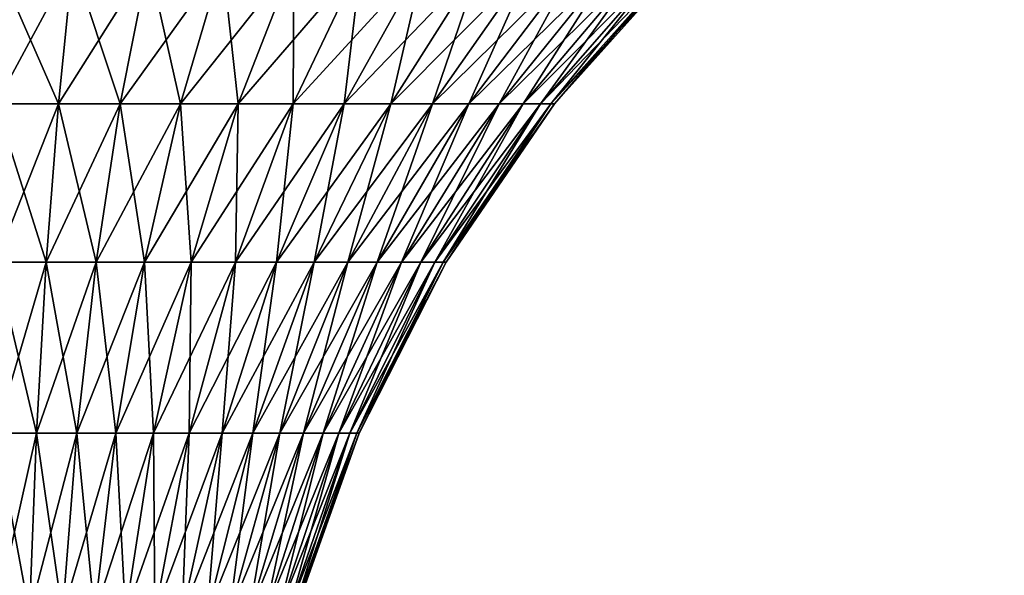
# Model space of a CAD drawing. Header units: millimetres. Extents: x -110 to 110, y 0 to 80.
# Tile 275 of 439: x 85.05 to 87.04, y 6.45 to 7.57. Entities that reach past the tile are written whole.
import ezdxf

# ---------------------------------------------------------------- set-up
doc = ezdxf.new("R2010")
doc.units = ezdxf.units.MM
doc.header["$LTSCALE"] = 59.460957
for name, color, linetype in [('13', 7, 'CONTINUOUS'), ('359', 7, 'CONTINUOUS'), ('361', 7, 'CONTINUOUS'), ('362', 7, 'CONTINUOUS'), ('4', 7, 'CONTINUOUS'), ('6', 7, 'CONTINUOUS'), ('7', 7, 'CONTINUOUS')]:
    doc.layers.add(name, color=color, linetype=linetype)

msp = doc.modelspace()

# ---------------------------------------------------------------- linework, layer by layer
at = {"layer": '13', "color": 7, "linetype": 'CONTINUOUS'}
for points in [[(87.1426, 15.1552, 52.4337), (105, 0, 52.6982), (86.2633, 14.7446, 52.4408), (87.1426, 15.1552, 52.4337)], [(86.2633, 14.7446, 52.4408), (105, 0, 52.6982), (85.3483, 14.4211, 52.4465), (86.2633, 14.7446, 52.4408)], [(85.3483, 14.4211, 52.4465), (105, 0, 52.6982), (84.4063, 14.1879, 52.4506), (85.3483, 14.4211, 52.4465)], [(84.4063, 14.1879, 52.4506), (105, 0, 52.6982), (83.4461, 14.0471, 52.453), (84.4063, 14.1879, 52.4506)], [(105, 0, 52.6982), (-105, 0, 52.6982), (83.4461, 14.0471, 52.453), (105, 0, 52.6982)]]:
    msp.add_3dface(points, dxfattribs=at)
at = {"layer": '359', "color": 7, "linetype": 'CONTINUOUS'}
for points in [[(86.1313, 7.4016, 31), (86.3904, 7.6911, 31), (86.1313, 7.4016, -31), (86.1313, 7.4016, 31)], [(86.1313, 7.4016, -31), (86.3904, 7.6911, 31), (86.3904, 7.6911, -31), (86.1313, 7.4016, -31)], [(85.9119, 7.0811, -31), (86.1313, 7.4016, 31), (86.1313, 7.4016, -31), (85.9119, 7.0811, -31)], [(85.9119, 7.0811, 31), (86.1313, 7.4016, 31), (85.9119, 7.0811, -31), (85.9119, 7.0811, 31)], [(85.7357, 6.7349, -31), (85.9119, 7.0811, 31), (85.9119, 7.0811, -31), (85.7357, 6.7349, -31)], [(85.7357, 6.7349, 31), (85.9119, 7.0811, 31), (85.7357, 6.7349, -31), (85.7357, 6.7349, 31)], [(85.6057, 6.3689, 31), (85.7357, 6.7349, 31), (85.6057, 6.3689, -31), (85.6057, 6.3689, 31)], [(85.6057, 6.3689, -31), (85.7357, 6.7349, 31), (85.7357, 6.7349, -31), (85.6057, 6.3689, -31)]]:
    msp.add_3dface(points, dxfattribs=at)
at = {"layer": '361', "color": 7, "linetype": 'CONTINUOUS'}
for points in [[(85, 7.4016, 32.1313), (85.1557, 7.6911, 32.3816), (85.1267, 7.4016, 32.1242), (85, 7.4016, 32.1313)], [(85, 7.4016, 32.1313), (85, 7.6911, 32.3904), (85.1557, 7.6911, 32.3816), (85, 7.4016, 32.1313)], [(85.1267, 7.4016, 32.1242), (85.3094, 7.6911, 32.3555), (85.2517, 7.4016, 32.103), (85.1267, 7.4016, 32.1242)], [(85.1557, 7.6911, 32.3816), (85.3094, 7.6911, 32.3555), (85.1267, 7.4016, 32.1242), (85.1557, 7.6911, 32.3816)], [(85.2517, 7.4016, 32.103), (85.4592, 7.6911, 32.3124), (85.3737, 7.4016, 32.0679), (85.2517, 7.4016, 32.103)], [(85.3094, 7.6911, 32.3555), (85.4592, 7.6911, 32.3124), (85.2517, 7.4016, 32.103), (85.3094, 7.6911, 32.3555)], [(85.4592, 7.6911, 32.3124), (85.6033, 7.6911, 32.2527), (85.3737, 7.4016, 32.0679), (85.4592, 7.6911, 32.3124)], [(85.3737, 7.4016, 32.0679), (85.6033, 7.6911, 32.2527), (85.4909, 7.4016, 32.0193), (85.3737, 7.4016, 32.0679)], [(85.6033, 7.6911, 32.2527), (85.7397, 7.6911, 32.1773), (85.4909, 7.4016, 32.0193), (85.6033, 7.6911, 32.2527)], [(85.4909, 7.4016, 32.0193), (85.7397, 7.6911, 32.1773), (85.6019, 7.4016, 31.9579), (85.4909, 7.4016, 32.0193)], [(85.6019, 7.4016, 31.9579), (85.8669, 7.6911, 32.087), (85.7054, 7.4016, 31.8845), (85.6019, 7.4016, 31.9579)], [(85.7397, 7.6911, 32.1773), (85.8669, 7.6911, 32.087), (85.6019, 7.4016, 31.9579), (85.7397, 7.6911, 32.1773)], [(85.7054, 7.4016, 31.8845), (85.9832, 7.6911, 31.9832), (85.8, 7.4016, 31.8), (85.7054, 7.4016, 31.8845)], [(85.8669, 7.6911, 32.087), (85.9832, 7.6911, 31.9832), (85.7054, 7.4016, 31.8845), (85.8669, 7.6911, 32.087)], [(85.8, 7.4016, 31.8), (86.087, 7.6911, 31.8669), (85.8845, 7.4016, 31.7054), (85.8, 7.4016, 31.8)], [(85.9832, 7.6911, 31.9832), (86.087, 7.6911, 31.8669), (85.8, 7.4016, 31.8), (85.9832, 7.6911, 31.9832)], [(85.8845, 7.4016, 31.7054), (86.1773, 7.6911, 31.7397), (85.9579, 7.4016, 31.6019), (85.8845, 7.4016, 31.7054)], [(86.087, 7.6911, 31.8669), (86.1773, 7.6911, 31.7397), (85.8845, 7.4016, 31.7054), (86.087, 7.6911, 31.8669)], [(85.9579, 7.4016, 31.6019), (86.2527, 7.6911, 31.6033), (86.0193, 7.4016, 31.4909), (85.9579, 7.4016, 31.6019)], [(86.1773, 7.6911, 31.7397), (86.2527, 7.6911, 31.6033), (85.9579, 7.4016, 31.6019), (86.1773, 7.6911, 31.7397)], [(86.0193, 7.4016, 31.4909), (86.3124, 7.6911, 31.4592), (86.0679, 7.4016, 31.3737), (86.0193, 7.4016, 31.4909)], [(86.2527, 7.6911, 31.6033), (86.3124, 7.6911, 31.4592), (86.0193, 7.4016, 31.4909), (86.2527, 7.6911, 31.6033)], [(86.0679, 7.4016, 31.3737), (86.3555, 7.6911, 31.3094), (86.103, 7.4016, 31.2517), (86.0679, 7.4016, 31.3737)], [(86.3124, 7.6911, 31.4592), (86.3555, 7.6911, 31.3094), (86.0679, 7.4016, 31.3737), (86.3124, 7.6911, 31.4592)], [(86.103, 7.4016, 31.2517), (86.3816, 7.6911, 31.1557), (86.1242, 7.4016, 31.1267), (86.103, 7.4016, 31.2517)], [(86.3555, 7.6911, 31.3094), (86.3816, 7.6911, 31.1557), (86.103, 7.4016, 31.2517), (86.3555, 7.6911, 31.3094)], [(86.3904, 7.6911, 31), (86.1313, 7.4016, 31), (86.1242, 7.4016, 31.1267), (86.3904, 7.6911, 31)], [(86.3816, 7.6911, 31.1557), (86.3904, 7.6911, 31), (86.1242, 7.4016, 31.1267), (86.3816, 7.6911, 31.1557)], [(85, 7.0811, 31.9119), (85.1267, 7.4016, 32.1242), (85.1021, 7.0811, 31.9061), (85, 7.0811, 31.9119)], [(85, 7.0811, 31.9119), (85, 7.4016, 32.1313), (85.1267, 7.4016, 32.1242), (85, 7.0811, 31.9119)], [(85.1021, 7.0811, 31.9061), (85.2517, 7.4016, 32.103), (85.2029, 7.0811, 31.889), (85.1021, 7.0811, 31.9061)], [(85.1267, 7.4016, 32.1242), (85.2517, 7.4016, 32.103), (85.1021, 7.0811, 31.9061), (85.1267, 7.4016, 32.1242)], [(85.2517, 7.4016, 32.103), (85.3737, 7.4016, 32.0679), (85.2029, 7.0811, 31.889), (85.2517, 7.4016, 32.103)], [(85.2029, 7.0811, 31.889), (85.3737, 7.4016, 32.0679), (85.3012, 7.0811, 31.8607), (85.2029, 7.0811, 31.889)], [(85.3737, 7.4016, 32.0679), (85.4909, 7.4016, 32.0193), (85.3012, 7.0811, 31.8607), (85.3737, 7.4016, 32.0679)], [(85.3012, 7.0811, 31.8607), (85.4909, 7.4016, 32.0193), (85.3956, 7.0811, 31.8216), (85.3012, 7.0811, 31.8607)], [(85.3956, 7.0811, 31.8216), (85.6019, 7.4016, 31.9579), (85.4851, 7.0811, 31.7721), (85.3956, 7.0811, 31.8216)], [(85.4909, 7.4016, 32.0193), (85.6019, 7.4016, 31.9579), (85.3956, 7.0811, 31.8216), (85.4909, 7.4016, 32.0193)], [(85.4851, 7.0811, 31.7721), (85.7054, 7.4016, 31.8845), (85.5685, 7.0811, 31.7129), (85.4851, 7.0811, 31.7721)], [(85.6019, 7.4016, 31.9579), (85.7054, 7.4016, 31.8845), (85.4851, 7.0811, 31.7721), (85.6019, 7.4016, 31.9579)], [(85.5685, 7.0811, 31.7129), (85.8, 7.4016, 31.8), (85.6448, 7.0811, 31.6448), (85.5685, 7.0811, 31.7129)], [(85.7054, 7.4016, 31.8845), (85.8, 7.4016, 31.8), (85.5685, 7.0811, 31.7129), (85.7054, 7.4016, 31.8845)], [(85.8, 7.4016, 31.8), (85.8845, 7.4016, 31.7054), (85.6448, 7.0811, 31.6448), (85.8, 7.4016, 31.8)], [(85.6448, 7.0811, 31.6448), (85.8845, 7.4016, 31.7054), (85.7129, 7.0811, 31.5685), (85.6448, 7.0811, 31.6448)], [(85.8845, 7.4016, 31.7054), (85.9579, 7.4016, 31.6019), (85.7129, 7.0811, 31.5685), (85.8845, 7.4016, 31.7054)], [(85.7129, 7.0811, 31.5685), (85.9579, 7.4016, 31.6019), (85.7721, 7.0811, 31.4851), (85.7129, 7.0811, 31.5685)], [(85.7721, 7.0811, 31.4851), (86.0193, 7.4016, 31.4909), (85.8216, 7.0811, 31.3956), (85.7721, 7.0811, 31.4851)], [(85.9579, 7.4016, 31.6019), (86.0193, 7.4016, 31.4909), (85.7721, 7.0811, 31.4851), (85.9579, 7.4016, 31.6019)], [(85.8216, 7.0811, 31.3956), (86.0679, 7.4016, 31.3737), (85.8607, 7.0811, 31.3012), (85.8216, 7.0811, 31.3956)], [(86.0193, 7.4016, 31.4909), (86.0679, 7.4016, 31.3737), (85.8216, 7.0811, 31.3956), (86.0193, 7.4016, 31.4909)], [(86.0679, 7.4016, 31.3737), (86.103, 7.4016, 31.2517), (85.8607, 7.0811, 31.3012), (86.0679, 7.4016, 31.3737)], [(85.8607, 7.0811, 31.3012), (86.103, 7.4016, 31.2517), (85.889, 7.0811, 31.2029), (85.8607, 7.0811, 31.3012)], [(86.103, 7.4016, 31.2517), (86.1242, 7.4016, 31.1267), (85.889, 7.0811, 31.2029), (86.103, 7.4016, 31.2517)], [(85.889, 7.0811, 31.2029), (86.1242, 7.4016, 31.1267), (85.9061, 7.0811, 31.1021), (85.889, 7.0811, 31.2029)], [(86.1313, 7.4016, 31), (85.9119, 7.0811, 31), (85.9061, 7.0811, 31.1021), (86.1313, 7.4016, 31)], [(86.1242, 7.4016, 31.1267), (86.1313, 7.4016, 31), (85.9061, 7.0811, 31.1021), (86.1242, 7.4016, 31.1267)], [(85, 6.7349, 31.7357), (85.1021, 7.0811, 31.9061), (85.0824, 6.7349, 31.731), (85, 6.7349, 31.7357)], [(85, 6.7349, 31.7357), (85, 7.0811, 31.9119), (85.1021, 7.0811, 31.9061), (85, 6.7349, 31.7357)], [(85.0824, 6.7349, 31.731), (85.2029, 7.0811, 31.889), (85.1637, 6.7349, 31.7172), (85.0824, 6.7349, 31.731)], [(85.1021, 7.0811, 31.9061), (85.2029, 7.0811, 31.889), (85.0824, 6.7349, 31.731), (85.1021, 7.0811, 31.9061)], [(85.2029, 7.0811, 31.889), (85.3012, 7.0811, 31.8607), (85.1637, 6.7349, 31.7172), (85.2029, 7.0811, 31.889)], [(85.1637, 6.7349, 31.7172), (85.3012, 7.0811, 31.8607), (85.243, 6.7349, 31.6944), (85.1637, 6.7349, 31.7172)], [(85.243, 6.7349, 31.6944), (85.3956, 7.0811, 31.8216), (85.3192, 6.7349, 31.6628), (85.243, 6.7349, 31.6944)], [(85.3012, 7.0811, 31.8607), (85.3956, 7.0811, 31.8216), (85.243, 6.7349, 31.6944), (85.3012, 7.0811, 31.8607)], [(85.3192, 6.7349, 31.6628), (85.4851, 7.0811, 31.7721), (85.3914, 6.7349, 31.6229), (85.3192, 6.7349, 31.6628)], [(85.3956, 7.0811, 31.8216), (85.4851, 7.0811, 31.7721), (85.3192, 6.7349, 31.6628), (85.3956, 7.0811, 31.8216)], [(85.4851, 7.0811, 31.7721), (85.5685, 7.0811, 31.7129), (85.3914, 6.7349, 31.6229), (85.4851, 7.0811, 31.7721)], [(85.3914, 6.7349, 31.6229), (85.5685, 7.0811, 31.7129), (85.4587, 6.7349, 31.5752), (85.3914, 6.7349, 31.6229)], [(85.4587, 6.7349, 31.5752), (85.6448, 7.0811, 31.6448), (85.5202, 6.7349, 31.5202), (85.4587, 6.7349, 31.5752)], [(85.5685, 7.0811, 31.7129), (85.6448, 7.0811, 31.6448), (85.4587, 6.7349, 31.5752), (85.5685, 7.0811, 31.7129)], [(85.5202, 6.7349, 31.5202), (85.7129, 7.0811, 31.5685), (85.5752, 6.7349, 31.4587), (85.5202, 6.7349, 31.5202)], [(85.6448, 7.0811, 31.6448), (85.7129, 7.0811, 31.5685), (85.5202, 6.7349, 31.5202), (85.6448, 7.0811, 31.6448)], [(85.7129, 7.0811, 31.5685), (85.7721, 7.0811, 31.4851), (85.5752, 6.7349, 31.4587), (85.7129, 7.0811, 31.5685)], [(85.5752, 6.7349, 31.4587), (85.7721, 7.0811, 31.4851), (85.6229, 6.7349, 31.3914), (85.5752, 6.7349, 31.4587)], [(85.7721, 7.0811, 31.4851), (85.8216, 7.0811, 31.3956), (85.6229, 6.7349, 31.3914), (85.7721, 7.0811, 31.4851)], [(85.6229, 6.7349, 31.3914), (85.8216, 7.0811, 31.3956), (85.6628, 6.7349, 31.3192), (85.6229, 6.7349, 31.3914)], [(85.6628, 6.7349, 31.3192), (85.8607, 7.0811, 31.3012), (85.6944, 6.7349, 31.243), (85.6628, 6.7349, 31.3192)], [(85.8216, 7.0811, 31.3956), (85.8607, 7.0811, 31.3012), (85.6628, 6.7349, 31.3192), (85.8216, 7.0811, 31.3956)], [(85.6944, 6.7349, 31.243), (85.889, 7.0811, 31.2029), (85.7172, 6.7349, 31.1637), (85.6944, 6.7349, 31.243)], [(85.8607, 7.0811, 31.3012), (85.889, 7.0811, 31.2029), (85.6944, 6.7349, 31.243), (85.8607, 7.0811, 31.3012)], [(85.7172, 6.7349, 31.1637), (85.9061, 7.0811, 31.1021), (85.731, 6.7349, 31.0824), (85.7172, 6.7349, 31.1637)], [(85.889, 7.0811, 31.2029), (85.9061, 7.0811, 31.1021), (85.7172, 6.7349, 31.1637), (85.889, 7.0811, 31.2029)], [(85.9061, 7.0811, 31.1021), (85.9119, 7.0811, 31), (85.731, 6.7349, 31.0824), (85.9061, 7.0811, 31.1021)], [(85.9119, 7.0811, 31), (85.7357, 6.7349, 31), (85.731, 6.7349, 31.0824), (85.9119, 7.0811, 31)], [(85, 6.3689, 31.6057), (85.0824, 6.7349, 31.731), (85.0678, 6.3689, 31.6018), (85, 6.3689, 31.6057)], [(85, 6.3689, 31.6057), (85, 6.7349, 31.7357), (85.0824, 6.7349, 31.731), (85, 6.3689, 31.6057)], [(85.0824, 6.7349, 31.731), (85.1637, 6.7349, 31.7172), (85.0678, 6.3689, 31.6018), (85.0824, 6.7349, 31.731)], [(85.0678, 6.3689, 31.6018), (85.1637, 6.7349, 31.7172), (85.1348, 6.3689, 31.5905), (85.0678, 6.3689, 31.6018)], [(85.1348, 6.3689, 31.5905), (85.243, 6.7349, 31.6944), (85.2, 6.3689, 31.5717), (85.1348, 6.3689, 31.5905)], [(85.1637, 6.7349, 31.7172), (85.243, 6.7349, 31.6944), (85.1348, 6.3689, 31.5905), (85.1637, 6.7349, 31.7172)], [(85.243, 6.7349, 31.6944), (85.3192, 6.7349, 31.6628), (85.2, 6.3689, 31.5717), (85.243, 6.7349, 31.6944)], [(85.2, 6.3689, 31.5717), (85.3192, 6.7349, 31.6628), (85.2628, 6.3689, 31.5457), (85.2, 6.3689, 31.5717)], [(85.3192, 6.7349, 31.6628), (85.3914, 6.7349, 31.6229), (85.2628, 6.3689, 31.5457), (85.3192, 6.7349, 31.6628)], [(85.2628, 6.3689, 31.5457), (85.3914, 6.7349, 31.6229), (85.3222, 6.3689, 31.5128), (85.2628, 6.3689, 31.5457)], [(85.3222, 6.3689, 31.5128), (85.4587, 6.7349, 31.5752), (85.3776, 6.3689, 31.4735), (85.3222, 6.3689, 31.5128)], [(85.3914, 6.7349, 31.6229), (85.4587, 6.7349, 31.5752), (85.3222, 6.3689, 31.5128), (85.3914, 6.7349, 31.6229)], [(85.4587, 6.7349, 31.5752), (85.5202, 6.7349, 31.5202), (85.3776, 6.3689, 31.4735), (85.4587, 6.7349, 31.5752)], [(85.3776, 6.3689, 31.4735), (85.5202, 6.7349, 31.5202), (85.4283, 6.3689, 31.4283), (85.3776, 6.3689, 31.4735)], [(85.5202, 6.7349, 31.5202), (85.5752, 6.7349, 31.4587), (85.4283, 6.3689, 31.4283), (85.5202, 6.7349, 31.5202)], [(85.4283, 6.3689, 31.4283), (85.5752, 6.7349, 31.4587), (85.4735, 6.3689, 31.3776), (85.4283, 6.3689, 31.4283)], [(85.5752, 6.7349, 31.4587), (85.6229, 6.7349, 31.3914), (85.4735, 6.3689, 31.3776), (85.5752, 6.7349, 31.4587)], [(85.4735, 6.3689, 31.3776), (85.6229, 6.7349, 31.3914), (85.5128, 6.3689, 31.3222), (85.4735, 6.3689, 31.3776)], [(85.6229, 6.7349, 31.3914), (85.6628, 6.7349, 31.3192), (85.5128, 6.3689, 31.3222), (85.6229, 6.7349, 31.3914)], [(85.5128, 6.3689, 31.3222), (85.6628, 6.7349, 31.3192), (85.5457, 6.3689, 31.2628), (85.5128, 6.3689, 31.3222)], [(85.6628, 6.7349, 31.3192), (85.6944, 6.7349, 31.243), (85.5457, 6.3689, 31.2628), (85.6628, 6.7349, 31.3192)], [(85.5457, 6.3689, 31.2628), (85.6944, 6.7349, 31.243), (85.5717, 6.3689, 31.2), (85.5457, 6.3689, 31.2628)], [(85.6944, 6.7349, 31.243), (85.7172, 6.7349, 31.1637), (85.5717, 6.3689, 31.2), (85.6944, 6.7349, 31.243)], [(85.5717, 6.3689, 31.2), (85.7172, 6.7349, 31.1637), (85.5905, 6.3689, 31.1348), (85.5717, 6.3689, 31.2)], [(85.7172, 6.7349, 31.1637), (85.731, 6.7349, 31.0824), (85.5905, 6.3689, 31.1348), (85.7172, 6.7349, 31.1637)], [(85.5905, 6.3689, 31.1348), (85.731, 6.7349, 31.0824), (85.6018, 6.3689, 31.0678), (85.5905, 6.3689, 31.1348)], [(85.7357, 6.7349, 31), (85.6057, 6.3689, 31), (85.6018, 6.3689, 31.0678), (85.7357, 6.7349, 31)], [(85.731, 6.7349, 31.0824), (85.7357, 6.7349, 31), (85.6018, 6.3689, 31.0678), (85.731, 6.7349, 31.0824)]]:
    msp.add_3dface(points, dxfattribs=at)
at = {"layer": '362', "color": 7, "linetype": 'CONTINUOUS'}
for points in [[(85, 7.6911, -32.3904), (85, 7.4016, -32.1313), (85.1267, 7.4016, -32.1242), (85, 7.6911, -32.3904)], [(85.1557, 7.6911, -32.3816), (85, 7.6911, -32.3904), (85.1267, 7.4016, -32.1242), (85.1557, 7.6911, -32.3816)], [(85.2517, 7.4016, -32.103), (85.1557, 7.6911, -32.3816), (85.1267, 7.4016, -32.1242), (85.2517, 7.4016, -32.103)], [(85.3094, 7.6911, -32.3555), (85.1557, 7.6911, -32.3816), (85.2517, 7.4016, -32.103), (85.3094, 7.6911, -32.3555)], [(85.3737, 7.4016, -32.0679), (85.3094, 7.6911, -32.3555), (85.2517, 7.4016, -32.103), (85.3737, 7.4016, -32.0679)], [(85.4592, 7.6911, -32.3124), (85.3094, 7.6911, -32.3555), (85.3737, 7.4016, -32.0679), (85.4592, 7.6911, -32.3124)], [(85.4909, 7.4016, -32.0193), (85.4592, 7.6911, -32.3124), (85.3737, 7.4016, -32.0679), (85.4909, 7.4016, -32.0193)], [(85.6033, 7.6911, -32.2527), (85.4592, 7.6911, -32.3124), (85.4909, 7.4016, -32.0193), (85.6033, 7.6911, -32.2527)], [(85.6019, 7.4016, -31.9579), (85.6033, 7.6911, -32.2527), (85.4909, 7.4016, -32.0193), (85.6019, 7.4016, -31.9579)], [(85.7054, 7.4016, -31.8845), (85.7397, 7.6911, -32.1773), (85.6019, 7.4016, -31.9579), (85.7054, 7.4016, -31.8845)], [(85.7397, 7.6911, -32.1773), (85.6033, 7.6911, -32.2527), (85.6019, 7.4016, -31.9579), (85.7397, 7.6911, -32.1773)], [(85.8669, 7.6911, -32.087), (85.7397, 7.6911, -32.1773), (85.7054, 7.4016, -31.8845), (85.8669, 7.6911, -32.087)], [(85.8, 7.4016, -31.8), (85.8669, 7.6911, -32.087), (85.7054, 7.4016, -31.8845), (85.8, 7.4016, -31.8)], [(85.9832, 7.6911, -31.9832), (85.8669, 7.6911, -32.087), (85.8, 7.4016, -31.8), (85.9832, 7.6911, -31.9832)], [(85.8845, 7.4016, -31.7054), (85.9832, 7.6911, -31.9832), (85.8, 7.4016, -31.8), (85.8845, 7.4016, -31.7054)], [(86.087, 7.6911, -31.8669), (85.9832, 7.6911, -31.9832), (85.8845, 7.4016, -31.7054), (86.087, 7.6911, -31.8669)], [(85.9579, 7.4016, -31.6019), (86.087, 7.6911, -31.8669), (85.8845, 7.4016, -31.7054), (85.9579, 7.4016, -31.6019)], [(86.1773, 7.6911, -31.7397), (86.087, 7.6911, -31.8669), (85.9579, 7.4016, -31.6019), (86.1773, 7.6911, -31.7397)], [(86.0193, 7.4016, -31.4909), (86.1773, 7.6911, -31.7397), (85.9579, 7.4016, -31.6019), (86.0193, 7.4016, -31.4909)], [(86.2527, 7.6911, -31.6033), (86.1773, 7.6911, -31.7397), (86.0193, 7.4016, -31.4909), (86.2527, 7.6911, -31.6033)], [(86.0679, 7.4016, -31.3737), (86.2527, 7.6911, -31.6033), (86.0193, 7.4016, -31.4909), (86.0679, 7.4016, -31.3737)], [(86.3124, 7.6911, -31.4592), (86.2527, 7.6911, -31.6033), (86.0679, 7.4016, -31.3737), (86.3124, 7.6911, -31.4592)], [(86.103, 7.4016, -31.2517), (86.3124, 7.6911, -31.4592), (86.0679, 7.4016, -31.3737), (86.103, 7.4016, -31.2517)], [(86.3555, 7.6911, -31.3094), (86.3124, 7.6911, -31.4592), (86.103, 7.4016, -31.2517), (86.3555, 7.6911, -31.3094)], [(86.1242, 7.4016, -31.1267), (86.3555, 7.6911, -31.3094), (86.103, 7.4016, -31.2517), (86.1242, 7.4016, -31.1267)], [(86.3816, 7.6911, -31.1557), (86.3555, 7.6911, -31.3094), (86.1242, 7.4016, -31.1267), (86.3816, 7.6911, -31.1557)], [(86.1313, 7.4016, -31), (86.3816, 7.6911, -31.1557), (86.1242, 7.4016, -31.1267), (86.1313, 7.4016, -31)], [(86.1313, 7.4016, -31), (86.3904, 7.6911, -31), (86.3816, 7.6911, -31.1557), (86.1313, 7.4016, -31)], [(85.1267, 7.4016, -32.1242), (85, 7.4016, -32.1313), (85.1021, 7.0811, -31.9061), (85.1267, 7.4016, -32.1242)], [(85, 7.4016, -32.1313), (85, 7.0811, -31.9119), (85.1021, 7.0811, -31.9061), (85, 7.4016, -32.1313)], [(85.2029, 7.0811, -31.889), (85.1267, 7.4016, -32.1242), (85.1021, 7.0811, -31.9061), (85.2029, 7.0811, -31.889)], [(85.2517, 7.4016, -32.103), (85.1267, 7.4016, -32.1242), (85.2029, 7.0811, -31.889), (85.2517, 7.4016, -32.103)], [(85.3012, 7.0811, -31.8607), (85.2517, 7.4016, -32.103), (85.2029, 7.0811, -31.889), (85.3012, 7.0811, -31.8607)], [(85.3737, 7.4016, -32.0679), (85.2517, 7.4016, -32.103), (85.3012, 7.0811, -31.8607), (85.3737, 7.4016, -32.0679)], [(85.3956, 7.0811, -31.8216), (85.3737, 7.4016, -32.0679), (85.3012, 7.0811, -31.8607), (85.3956, 7.0811, -31.8216)], [(85.4909, 7.4016, -32.0193), (85.3737, 7.4016, -32.0679), (85.3956, 7.0811, -31.8216), (85.4909, 7.4016, -32.0193)], [(85.4851, 7.0811, -31.7721), (85.4909, 7.4016, -32.0193), (85.3956, 7.0811, -31.8216), (85.4851, 7.0811, -31.7721)], [(85.6019, 7.4016, -31.9579), (85.4909, 7.4016, -32.0193), (85.4851, 7.0811, -31.7721), (85.6019, 7.4016, -31.9579)], [(85.5685, 7.0811, -31.7129), (85.6019, 7.4016, -31.9579), (85.4851, 7.0811, -31.7721), (85.5685, 7.0811, -31.7129)], [(85.7054, 7.4016, -31.8845), (85.6019, 7.4016, -31.9579), (85.5685, 7.0811, -31.7129), (85.7054, 7.4016, -31.8845)], [(85.6448, 7.0811, -31.6448), (85.7054, 7.4016, -31.8845), (85.5685, 7.0811, -31.7129), (85.6448, 7.0811, -31.6448)], [(85.8, 7.4016, -31.8), (85.7054, 7.4016, -31.8845), (85.6448, 7.0811, -31.6448), (85.8, 7.4016, -31.8)], [(85.7129, 7.0811, -31.5685), (85.8, 7.4016, -31.8), (85.6448, 7.0811, -31.6448), (85.7129, 7.0811, -31.5685)], [(85.8845, 7.4016, -31.7054), (85.8, 7.4016, -31.8), (85.7129, 7.0811, -31.5685), (85.8845, 7.4016, -31.7054)], [(85.7721, 7.0811, -31.4851), (85.8845, 7.4016, -31.7054), (85.7129, 7.0811, -31.5685), (85.7721, 7.0811, -31.4851)], [(85.9579, 7.4016, -31.6019), (85.8845, 7.4016, -31.7054), (85.7721, 7.0811, -31.4851), (85.9579, 7.4016, -31.6019)], [(85.8216, 7.0811, -31.3956), (85.9579, 7.4016, -31.6019), (85.7721, 7.0811, -31.4851), (85.8216, 7.0811, -31.3956)], [(86.0193, 7.4016, -31.4909), (85.9579, 7.4016, -31.6019), (85.8216, 7.0811, -31.3956), (86.0193, 7.4016, -31.4909)], [(85.8607, 7.0811, -31.3012), (86.0193, 7.4016, -31.4909), (85.8216, 7.0811, -31.3956), (85.8607, 7.0811, -31.3012)], [(86.0679, 7.4016, -31.3737), (86.0193, 7.4016, -31.4909), (85.8607, 7.0811, -31.3012), (86.0679, 7.4016, -31.3737)], [(85.889, 7.0811, -31.2029), (86.0679, 7.4016, -31.3737), (85.8607, 7.0811, -31.3012), (85.889, 7.0811, -31.2029)], [(86.103, 7.4016, -31.2517), (86.0679, 7.4016, -31.3737), (85.889, 7.0811, -31.2029), (86.103, 7.4016, -31.2517)], [(85.9061, 7.0811, -31.1021), (86.103, 7.4016, -31.2517), (85.889, 7.0811, -31.2029), (85.9061, 7.0811, -31.1021)], [(86.1242, 7.4016, -31.1267), (86.103, 7.4016, -31.2517), (85.9061, 7.0811, -31.1021), (86.1242, 7.4016, -31.1267)], [(85.9119, 7.0811, -31), (86.1242, 7.4016, -31.1267), (85.9061, 7.0811, -31.1021), (85.9119, 7.0811, -31)], [(85.9119, 7.0811, -31), (86.1313, 7.4016, -31), (86.1242, 7.4016, -31.1267), (85.9119, 7.0811, -31)], [(85.1021, 7.0811, -31.9061), (85, 7.0811, -31.9119), (85.0824, 6.7349, -31.731), (85.1021, 7.0811, -31.9061)], [(85, 7.0811, -31.9119), (85, 6.7349, -31.7357), (85.0824, 6.7349, -31.731), (85, 7.0811, -31.9119)], [(85.1637, 6.7349, -31.7172), (85.1021, 7.0811, -31.9061), (85.0824, 6.7349, -31.731), (85.1637, 6.7349, -31.7172)], [(85.2029, 7.0811, -31.889), (85.1021, 7.0811, -31.9061), (85.1637, 6.7349, -31.7172), (85.2029, 7.0811, -31.889)], [(85.243, 6.7349, -31.6944), (85.2029, 7.0811, -31.889), (85.1637, 6.7349, -31.7172), (85.243, 6.7349, -31.6944)], [(85.3012, 7.0811, -31.8607), (85.2029, 7.0811, -31.889), (85.243, 6.7349, -31.6944), (85.3012, 7.0811, -31.8607)], [(85.3192, 6.7349, -31.6628), (85.3012, 7.0811, -31.8607), (85.243, 6.7349, -31.6944), (85.3192, 6.7349, -31.6628)], [(85.3956, 7.0811, -31.8216), (85.3012, 7.0811, -31.8607), (85.3192, 6.7349, -31.6628), (85.3956, 7.0811, -31.8216)], [(85.3914, 6.7349, -31.6229), (85.3956, 7.0811, -31.8216), (85.3192, 6.7349, -31.6628), (85.3914, 6.7349, -31.6229)], [(85.4851, 7.0811, -31.7721), (85.3956, 7.0811, -31.8216), (85.3914, 6.7349, -31.6229), (85.4851, 7.0811, -31.7721)], [(85.4587, 6.7349, -31.5752), (85.4851, 7.0811, -31.7721), (85.3914, 6.7349, -31.6229), (85.4587, 6.7349, -31.5752)], [(85.5685, 7.0811, -31.7129), (85.4851, 7.0811, -31.7721), (85.4587, 6.7349, -31.5752), (85.5685, 7.0811, -31.7129)], [(85.5202, 6.7349, -31.5202), (85.5685, 7.0811, -31.7129), (85.4587, 6.7349, -31.5752), (85.5202, 6.7349, -31.5202)], [(85.6448, 7.0811, -31.6448), (85.5685, 7.0811, -31.7129), (85.5202, 6.7349, -31.5202), (85.6448, 7.0811, -31.6448)], [(85.5752, 6.7349, -31.4587), (85.6448, 7.0811, -31.6448), (85.5202, 6.7349, -31.5202), (85.5752, 6.7349, -31.4587)], [(85.7129, 7.0811, -31.5685), (85.6448, 7.0811, -31.6448), (85.5752, 6.7349, -31.4587), (85.7129, 7.0811, -31.5685)], [(85.6229, 6.7349, -31.3914), (85.7129, 7.0811, -31.5685), (85.5752, 6.7349, -31.4587), (85.6229, 6.7349, -31.3914)], [(85.7721, 7.0811, -31.4851), (85.7129, 7.0811, -31.5685), (85.6229, 6.7349, -31.3914), (85.7721, 7.0811, -31.4851)], [(85.6628, 6.7349, -31.3192), (85.7721, 7.0811, -31.4851), (85.6229, 6.7349, -31.3914), (85.6628, 6.7349, -31.3192)], [(85.6944, 6.7349, -31.243), (85.8216, 7.0811, -31.3956), (85.6628, 6.7349, -31.3192), (85.6944, 6.7349, -31.243)], [(85.8216, 7.0811, -31.3956), (85.7721, 7.0811, -31.4851), (85.6628, 6.7349, -31.3192), (85.8216, 7.0811, -31.3956)], [(85.8607, 7.0811, -31.3012), (85.8216, 7.0811, -31.3956), (85.6944, 6.7349, -31.243), (85.8607, 7.0811, -31.3012)], [(85.7172, 6.7349, -31.1637), (85.8607, 7.0811, -31.3012), (85.6944, 6.7349, -31.243), (85.7172, 6.7349, -31.1637)], [(85.889, 7.0811, -31.2029), (85.8607, 7.0811, -31.3012), (85.7172, 6.7349, -31.1637), (85.889, 7.0811, -31.2029)], [(85.731, 6.7349, -31.0824), (85.889, 7.0811, -31.2029), (85.7172, 6.7349, -31.1637), (85.731, 6.7349, -31.0824)], [(85.9061, 7.0811, -31.1021), (85.889, 7.0811, -31.2029), (85.731, 6.7349, -31.0824), (85.9061, 7.0811, -31.1021)], [(85.7357, 6.7349, -31), (85.9061, 7.0811, -31.1021), (85.731, 6.7349, -31.0824), (85.7357, 6.7349, -31)], [(85.7357, 6.7349, -31), (85.9119, 7.0811, -31), (85.9061, 7.0811, -31.1021), (85.7357, 6.7349, -31)], [(85.0824, 6.7349, -31.731), (85, 6.7349, -31.7357), (85.0678, 6.3689, -31.6018), (85.0824, 6.7349, -31.731)], [(85, 6.7349, -31.7357), (85, 6.3689, -31.6057), (85.0678, 6.3689, -31.6018), (85, 6.7349, -31.7357)], [(85.1348, 6.3689, -31.5905), (85.0824, 6.7349, -31.731), (85.0678, 6.3689, -31.6018), (85.1348, 6.3689, -31.5905)], [(85.1637, 6.7349, -31.7172), (85.0824, 6.7349, -31.731), (85.1348, 6.3689, -31.5905), (85.1637, 6.7349, -31.7172)], [(85.2, 6.3689, -31.5717), (85.1637, 6.7349, -31.7172), (85.1348, 6.3689, -31.5905), (85.2, 6.3689, -31.5717)], [(85.243, 6.7349, -31.6944), (85.1637, 6.7349, -31.7172), (85.2, 6.3689, -31.5717), (85.243, 6.7349, -31.6944)], [(85.2628, 6.3689, -31.5457), (85.243, 6.7349, -31.6944), (85.2, 6.3689, -31.5717), (85.2628, 6.3689, -31.5457)], [(85.3192, 6.7349, -31.6628), (85.243, 6.7349, -31.6944), (85.2628, 6.3689, -31.5457), (85.3192, 6.7349, -31.6628)], [(85.3222, 6.3689, -31.5128), (85.3192, 6.7349, -31.6628), (85.2628, 6.3689, -31.5457), (85.3222, 6.3689, -31.5128)], [(85.3914, 6.7349, -31.6229), (85.3192, 6.7349, -31.6628), (85.3222, 6.3689, -31.5128), (85.3914, 6.7349, -31.6229)], [(85.3776, 6.3689, -31.4735), (85.3914, 6.7349, -31.6229), (85.3222, 6.3689, -31.5128), (85.3776, 6.3689, -31.4735)], [(85.4587, 6.7349, -31.5752), (85.3914, 6.7349, -31.6229), (85.3776, 6.3689, -31.4735), (85.4587, 6.7349, -31.5752)], [(85.4283, 6.3689, -31.4283), (85.4587, 6.7349, -31.5752), (85.3776, 6.3689, -31.4735), (85.4283, 6.3689, -31.4283)], [(85.5202, 6.7349, -31.5202), (85.4587, 6.7349, -31.5752), (85.4283, 6.3689, -31.4283), (85.5202, 6.7349, -31.5202)], [(85.4735, 6.3689, -31.3776), (85.5202, 6.7349, -31.5202), (85.4283, 6.3689, -31.4283), (85.4735, 6.3689, -31.3776)], [(85.5752, 6.7349, -31.4587), (85.5202, 6.7349, -31.5202), (85.4735, 6.3689, -31.3776), (85.5752, 6.7349, -31.4587)], [(85.5128, 6.3689, -31.3222), (85.5752, 6.7349, -31.4587), (85.4735, 6.3689, -31.3776), (85.5128, 6.3689, -31.3222)], [(85.6229, 6.7349, -31.3914), (85.5752, 6.7349, -31.4587), (85.5128, 6.3689, -31.3222), (85.6229, 6.7349, -31.3914)], [(85.5457, 6.3689, -31.2628), (85.6229, 6.7349, -31.3914), (85.5128, 6.3689, -31.3222), (85.5457, 6.3689, -31.2628)], [(85.6628, 6.7349, -31.3192), (85.6229, 6.7349, -31.3914), (85.5457, 6.3689, -31.2628), (85.6628, 6.7349, -31.3192)], [(85.5717, 6.3689, -31.2), (85.6628, 6.7349, -31.3192), (85.5457, 6.3689, -31.2628), (85.5717, 6.3689, -31.2)], [(85.6944, 6.7349, -31.243), (85.6628, 6.7349, -31.3192), (85.5717, 6.3689, -31.2), (85.6944, 6.7349, -31.243)], [(85.5905, 6.3689, -31.1348), (85.6944, 6.7349, -31.243), (85.5717, 6.3689, -31.2), (85.5905, 6.3689, -31.1348)], [(85.7172, 6.7349, -31.1637), (85.6944, 6.7349, -31.243), (85.5905, 6.3689, -31.1348), (85.7172, 6.7349, -31.1637)], [(85.6018, 6.3689, -31.0678), (85.7172, 6.7349, -31.1637), (85.5905, 6.3689, -31.1348), (85.6018, 6.3689, -31.0678)], [(85.731, 6.7349, -31.0824), (85.7172, 6.7349, -31.1637), (85.6018, 6.3689, -31.0678), (85.731, 6.7349, -31.0824)], [(85.6057, 6.3689, -31), (85.731, 6.7349, -31.0824), (85.6018, 6.3689, -31.0678), (85.6057, 6.3689, -31)], [(85.6057, 6.3689, -31), (85.7357, 6.7349, -31), (85.731, 6.7349, -31.0824), (85.6057, 6.3689, -31)]]:
    msp.add_3dface(points, dxfattribs=at)
at = {"layer": '4', "color": 7, "linetype": 'CONTINUOUS'}
for points in [[(87.3014, 16.3298, 55), (86.3758, 15.8537, 55), (105.7, 4.2827, 55), (87.3014, 16.3298, 55)], [(86.3758, 15.8537, 55), (85.4126, 15.4593, 55), (105.7, 4.2827, 55), (86.3758, 15.8537, 55)], [(85.4126, 15.4593, 55), (84.419, 15.1495, 55), (105.7, 4.2827, 55), (85.4126, 15.4593, 55)], [(84.419, 15.1495, 55), (83.4023, 14.9266, 55), (105.7, 4.2827, 55), (84.419, 15.1495, 55)], [(83.4023, 14.9266, 55), (82.3702, 14.7922, 55), (105.7, 4.2827, 55), (83.4023, 14.9266, 55)], [(105.7, 4.2827, 55), (-82.3629, 14.7916, 55), (-105.7, 4.2827, 55), (105.7, 4.2827, 55)], [(-81.3314, 14.7473, 55), (-82.3629, 14.7916, 55), (105.7, 4.2827, 55), (-81.3314, 14.7473, 55)], [(82.3702, 14.7922, 55), (81.3314, 14.7473, 55), (105.7, 4.2827, 55), (82.3702, 14.7922, 55)], [(47.4027, 14.7473, 55), (-81.3314, 14.7473, 55), (105.7, 4.2827, 55), (47.4027, 14.7473, 55)], [(55.5973, 14.7473, 55), (47.4027, 14.7473, 55), (105.7, 4.2827, 55), (55.5973, 14.7473, 55)], [(81.3314, 14.7473, 55), (55.5973, 14.7473, 55), (105.7, 4.2827, 55), (81.3314, 14.7473, 55)]]:
    msp.add_3dface(points, dxfattribs=at)
at = {"layer": '6', "color": 7, "linetype": 'CONTINUOUS'}
for points in [[(110, 0, -55), (-110, 0, -55), (110, 80, -55), (110, 0, -55)], [(110, 80, -55), (-110, 0, -55), (-110, 80, -55), (110, 80, -55)]]:
    msp.add_3dface(points, dxfattribs=at)
at = {"layer": '7', "color": 7, "linetype": 'CONTINUOUS'}
for points in [[(86.2633, 14.7446, -52.4408), (105, 0, -52.6982), (87.1426, 15.1552, -52.4337), (86.2633, 14.7446, -52.4408)], [(85.3483, 14.4211, -52.4465), (105, 0, -52.6982), (86.2633, 14.7446, -52.4408), (85.3483, 14.4211, -52.4465)], [(84.4063, 14.1879, -52.4506), (105, 0, -52.6982), (85.3483, 14.4211, -52.4465), (84.4063, 14.1879, -52.4506)], [(83.4461, 14.0471, -52.453), (105, 0, -52.6982), (84.4063, 14.1879, -52.4506), (83.4461, 14.0471, -52.453)], [(-105, 0, -52.6982), (105, 0, -52.6982), (-83.4461, 14.0471, -52.453), (-105, 0, -52.6982)], [(-83.4461, 14.0471, -52.453), (105, 0, -52.6982), (-82.4769, 14, -52.4538), (-83.4461, 14.0471, -52.453)], [(82.4769, 14, -52.4538), (105, 0, -52.6982), (83.4461, 14.0471, -52.453), (82.4769, 14, -52.4538)], [(105, 0, -52.6982), (82.4769, 14, -52.4538), (-82.4769, 14, -52.4538), (105, 0, -52.6982)]]:
    msp.add_3dface(points, dxfattribs=at)

doc.saveas('drawing.dxf')
